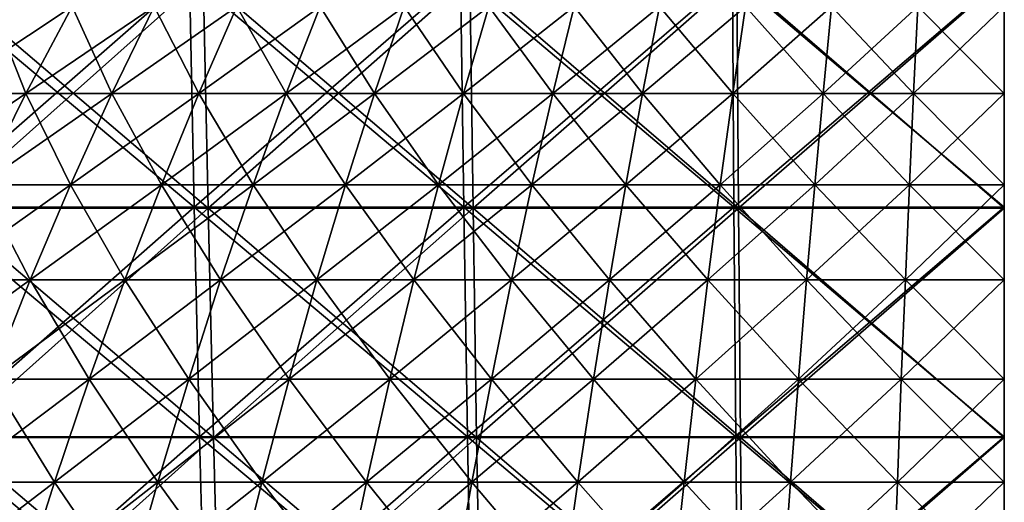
# Model space of a CAD drawing. Header units: millimetres. Extents: x -125 to 125, y -45 to 4025.
# Tile 444 of 656: x -13.63 to 0, y 3991.71 to 3998.38. Entities that reach past the tile are written whole.
import ezdxf

# ---------------------------------------------------------------- set-up
doc = ezdxf.new("R2010")
doc.units = ezdxf.units.MM
doc.header["$LTSCALE"] = 6.999206
for name, color, linetype in [('21', 7, 'CONTINUOUS'), ('22', 7, 'CONTINUOUS'), ('23', 7, 'CONTINUOUS'), ('24', 7, 'CONTINUOUS'), ('26', 7, 'CONTINUOUS'), ('27', 7, 'CONTINUOUS')]:
    doc.layers.add(name, color=color, linetype=linetype)

msp = doc.modelspace()

# ---------------------------------------------------------------- linework, layer by layer
at = {"layer": '21', "color": 7, "linetype": 'CONTINUOUS'}
for points in [[(-14.936, 3995.788, 120.617), (-11.214, 3995.788, 121.02), (-15.025, 3998.983, 121.336), (-14.936, 3995.788, 120.617)], [(-15.025, 3998.983, 121.336), (-11.214, 3995.788, 121.02), (-11.281, 3998.983, 121.741), (-15.025, 3998.983, 121.336)], [(-11.214, 3995.788, 121.02), (-7.482, 3995.788, 121.308), (-11.281, 3998.983, 121.741), (-11.214, 3995.788, 121.02)], [(-11.281, 3998.983, 121.741), (-7.482, 3995.788, 121.308), (-7.527, 3998.983, 122.031), (-11.281, 3998.983, 121.741)], [(-7.482, 3995.788, 121.308), (-3.743, 3995.788, 121.481), (-7.527, 3998.983, 122.031), (-7.482, 3995.788, 121.308)], [(-7.527, 3998.983, 122.031), (-3.743, 3995.788, 121.481), (-3.765, 3998.983, 122.204), (-7.527, 3998.983, 122.031)], [(-3.743, 3995.788, 121.481), (0, 3995.788, 121.539), (-3.765, 3998.983, 122.204), (-3.743, 3995.788, 121.481)], [(-3.765, 3998.983, 122.204), (0, 3995.788, 121.539), (0, 3998.983, 122.262), (-3.765, 3998.983, 122.204)], [(-14.836, 3992.612, 119.816), (-11.14, 3992.612, 120.216), (-14.936, 3995.788, 120.617), (-14.836, 3992.612, 119.816)], [(-14.936, 3995.788, 120.617), (-11.14, 3992.612, 120.216), (-11.214, 3995.788, 121.02), (-14.936, 3995.788, 120.617)], [(-11.14, 3992.612, 120.216), (-7.432, 3992.612, 120.502), (-11.214, 3995.788, 121.02), (-11.14, 3992.612, 120.216)], [(-11.214, 3995.788, 121.02), (-7.432, 3992.612, 120.502), (-7.482, 3995.788, 121.308), (-11.214, 3995.788, 121.02)], [(-7.432, 3992.612, 120.502), (-3.718, 3992.612, 120.674), (-7.482, 3995.788, 121.308), (-7.432, 3992.612, 120.502)], [(-7.482, 3995.788, 121.308), (-3.718, 3992.612, 120.674), (-3.743, 3995.788, 121.481), (-7.482, 3995.788, 121.308)], [(-3.718, 3992.612, 120.674), (0, 3992.612, 120.731), (-3.743, 3995.788, 121.481), (-3.718, 3992.612, 120.674)], [(-3.743, 3995.788, 121.481), (0, 3992.612, 120.731), (0, 3995.788, 121.539), (-3.743, 3995.788, 121.481)], [(-14.727, 3989.459, 118.933), (-11.058, 3989.459, 119.33), (-14.836, 3992.612, 119.816), (-14.727, 3989.459, 118.933)], [(-14.836, 3992.612, 119.816), (-11.058, 3989.459, 119.33), (-11.14, 3992.612, 120.216), (-14.836, 3992.612, 119.816)], [(-11.058, 3989.459, 119.33), (-7.378, 3989.459, 119.614), (-11.14, 3992.612, 120.216), (-11.058, 3989.459, 119.33)], [(-11.14, 3992.612, 120.216), (-7.378, 3989.459, 119.614), (-7.432, 3992.612, 120.502), (-11.14, 3992.612, 120.216)], [(-7.378, 3989.459, 119.614), (-3.691, 3989.459, 119.784), (-7.432, 3992.612, 120.502), (-7.378, 3989.459, 119.614)], [(-7.432, 3992.612, 120.502), (-3.691, 3989.459, 119.784), (-3.718, 3992.612, 120.674), (-7.432, 3992.612, 120.502)], [(-3.691, 3989.459, 119.784), (0, 3989.459, 119.841), (-3.718, 3992.612, 120.674), (-3.691, 3989.459, 119.784)], [(-3.718, 3992.612, 120.674), (0, 3989.459, 119.841), (0, 3992.612, 120.731), (-3.718, 3992.612, 120.674)]]:
    msp.add_3dface(points, dxfattribs=at)
at = {"layer": '22', "color": 7, "linetype": 'CONTINUOUS'}
for points in [[(-11.281, 3998.983, -121.741), (-14.936, 3995.788, -120.617), (-15.025, 3998.983, -121.336), (-11.281, 3998.983, -121.741)], [(-11.214, 3995.788, -121.02), (-14.936, 3995.788, -120.617), (-11.281, 3998.983, -121.741), (-11.214, 3995.788, -121.02)], [(-7.527, 3998.983, -122.031), (-11.214, 3995.788, -121.02), (-11.281, 3998.983, -121.741), (-7.527, 3998.983, -122.031)], [(-7.482, 3995.788, -121.308), (-11.214, 3995.788, -121.02), (-7.527, 3998.983, -122.031), (-7.482, 3995.788, -121.308)], [(-3.765, 3998.983, -122.204), (-7.482, 3995.788, -121.308), (-7.527, 3998.983, -122.031), (-3.765, 3998.983, -122.204)], [(-3.743, 3995.788, -121.481), (-7.482, 3995.788, -121.308), (-3.765, 3998.983, -122.204), (-3.743, 3995.788, -121.481)], [(0, 3998.983, -122.262), (-3.743, 3995.788, -121.481), (-3.765, 3998.983, -122.204), (0, 3998.983, -122.262)], [(0, 3995.788, -121.539), (-3.743, 3995.788, -121.481), (0, 3998.983, -122.262), (0, 3995.788, -121.539)], [(-11.214, 3995.788, -121.02), (-14.836, 3992.612, -119.816), (-14.936, 3995.788, -120.617), (-11.214, 3995.788, -121.02)], [(-11.14, 3992.612, -120.216), (-14.836, 3992.612, -119.816), (-11.214, 3995.788, -121.02), (-11.14, 3992.612, -120.216)], [(-7.482, 3995.788, -121.308), (-11.14, 3992.612, -120.216), (-11.214, 3995.788, -121.02), (-7.482, 3995.788, -121.308)], [(-7.432, 3992.612, -120.502), (-11.14, 3992.612, -120.216), (-7.482, 3995.788, -121.308), (-7.432, 3992.612, -120.502)], [(-3.743, 3995.788, -121.481), (-7.432, 3992.612, -120.502), (-7.482, 3995.788, -121.308), (-3.743, 3995.788, -121.481)], [(-3.718, 3992.612, -120.674), (-7.432, 3992.612, -120.502), (-3.743, 3995.788, -121.481), (-3.718, 3992.612, -120.674)], [(0, 3995.788, -121.539), (-3.718, 3992.612, -120.674), (-3.743, 3995.788, -121.481), (0, 3995.788, -121.539)], [(0, 3992.612, -120.731), (-3.718, 3992.612, -120.674), (0, 3995.788, -121.539), (0, 3992.612, -120.731)], [(-11.14, 3992.612, -120.216), (-14.727, 3989.459, -118.933), (-14.836, 3992.612, -119.816), (-11.14, 3992.612, -120.216)], [(-11.058, 3989.459, -119.33), (-14.727, 3989.459, -118.933), (-11.14, 3992.612, -120.216), (-11.058, 3989.459, -119.33)], [(-7.432, 3992.612, -120.502), (-11.058, 3989.459, -119.33), (-11.14, 3992.612, -120.216), (-7.432, 3992.612, -120.502)], [(-7.378, 3989.459, -119.614), (-11.058, 3989.459, -119.33), (-7.432, 3992.612, -120.502), (-7.378, 3989.459, -119.614)], [(-3.718, 3992.612, -120.674), (-7.378, 3989.459, -119.614), (-7.432, 3992.612, -120.502), (-3.718, 3992.612, -120.674)], [(-3.691, 3989.459, -119.784), (-7.378, 3989.459, -119.614), (-3.718, 3992.612, -120.674), (-3.691, 3989.459, -119.784)], [(0, 3992.612, -120.731), (-3.691, 3989.459, -119.784), (-3.718, 3992.612, -120.674), (0, 3992.612, -120.731)], [(0, 3989.459, -119.841), (-3.691, 3989.459, -119.784), (0, 3992.612, -120.731), (0, 3989.459, -119.841)]]:
    msp.add_3dface(points, dxfattribs=at)
at = {"layer": '23', "color": 7, "linetype": 'CONTINUOUS'}
for points in [[(-14.682, 3995.776, -118.572), (-11.024, 3995.776, -118.968), (-14.773, 3998.971, -119.303), (-14.682, 3995.776, -118.572)], [(-14.773, 3998.971, -119.303), (-11.024, 3995.776, -118.968), (-11.092, 3998.971, -119.702), (-14.773, 3998.971, -119.303)], [(-11.024, 3995.776, -118.968), (-7.355, 3995.776, -119.251), (-11.092, 3998.971, -119.702), (-11.024, 3995.776, -118.968)], [(-11.092, 3998.971, -119.702), (-7.355, 3995.776, -119.251), (-7.401, 3998.971, -119.986), (-11.092, 3998.971, -119.702)], [(-7.355, 3995.776, -119.251), (-3.679, 3995.776, -119.421), (-7.401, 3998.971, -119.986), (-7.355, 3995.776, -119.251)], [(-7.401, 3998.971, -119.986), (-3.679, 3995.776, -119.421), (-3.702, 3998.971, -120.157), (-7.401, 3998.971, -119.986)], [(-3.679, 3995.776, -119.421), (0, 3995.776, -119.478), (-3.702, 3998.971, -120.157), (-3.679, 3995.776, -119.421)], [(-3.702, 3998.971, -120.157), (0, 3995.776, -119.478), (0, 3998.971, -120.214), (-3.702, 3998.971, -120.157)], [(-14.581, 3992.602, -117.757), (-10.948, 3992.602, -118.15), (-14.682, 3995.776, -118.572), (-14.581, 3992.602, -117.757)], [(-14.682, 3995.776, -118.572), (-10.948, 3992.602, -118.15), (-11.024, 3995.776, -118.968), (-14.682, 3995.776, -118.572)], [(-10.948, 3992.602, -118.15), (-7.305, 3992.602, -118.431), (-11.024, 3995.776, -118.968), (-10.948, 3992.602, -118.15)], [(-11.024, 3995.776, -118.968), (-7.305, 3992.602, -118.431), (-7.355, 3995.776, -119.251), (-11.024, 3995.776, -118.968)], [(-7.305, 3992.602, -118.431), (-3.654, 3992.602, -118.6), (-7.355, 3995.776, -119.251), (-7.305, 3992.602, -118.431)], [(-7.355, 3995.776, -119.251), (-3.654, 3992.602, -118.6), (-3.679, 3995.776, -119.421), (-7.355, 3995.776, -119.251)], [(-3.654, 3992.602, -118.6), (0, 3992.602, -118.657), (-3.679, 3995.776, -119.421), (-3.654, 3992.602, -118.6)], [(-3.679, 3995.776, -119.421), (0, 3992.602, -118.657), (0, 3995.776, -119.478), (-3.679, 3995.776, -119.421)], [(-14.47, 3989.451, -116.858), (-10.865, 3989.451, -117.249), (-14.581, 3992.602, -117.757), (-14.47, 3989.451, -116.858)], [(-14.581, 3992.602, -117.757), (-10.865, 3989.451, -117.249), (-10.948, 3992.602, -118.15), (-14.581, 3992.602, -117.757)], [(-10.865, 3989.451, -117.249), (-7.249, 3989.451, -117.528), (-10.948, 3992.602, -118.15), (-10.865, 3989.451, -117.249)], [(-10.948, 3992.602, -118.15), (-7.249, 3989.451, -117.528), (-7.305, 3992.602, -118.431), (-10.948, 3992.602, -118.15)], [(-7.249, 3989.451, -117.528), (-3.626, 3989.451, -117.695), (-7.305, 3992.602, -118.431), (-7.249, 3989.451, -117.528)], [(-7.305, 3992.602, -118.431), (-3.626, 3989.451, -117.695), (-3.654, 3992.602, -118.6), (-7.305, 3992.602, -118.431)], [(-3.626, 3989.451, -117.695), (0, 3989.451, -117.751), (-3.654, 3992.602, -118.6), (-3.626, 3989.451, -117.695)], [(-3.654, 3992.602, -118.6), (0, 3989.451, -117.751), (0, 3992.602, -118.657), (-3.654, 3992.602, -118.6)]]:
    msp.add_3dface(points, dxfattribs=at)
at = {"layer": '24', "color": 7, "linetype": 'CONTINUOUS'}
for points in [[(-11.092, 3998.971, 119.702), (-14.682, 3995.776, 118.572), (-14.773, 3998.971, 119.303), (-11.092, 3998.971, 119.702)], [(-11.024, 3995.776, 118.968), (-14.682, 3995.776, 118.572), (-11.092, 3998.971, 119.702), (-11.024, 3995.776, 118.968)], [(-7.401, 3998.971, 119.986), (-11.024, 3995.776, 118.968), (-11.092, 3998.971, 119.702), (-7.401, 3998.971, 119.986)], [(-7.355, 3995.776, 119.251), (-11.024, 3995.776, 118.968), (-7.401, 3998.971, 119.986), (-7.355, 3995.776, 119.251)], [(-3.702, 3998.971, 120.157), (-7.355, 3995.776, 119.251), (-7.401, 3998.971, 119.986), (-3.702, 3998.971, 120.157)], [(-3.679, 3995.776, 119.421), (-7.355, 3995.776, 119.251), (-3.702, 3998.971, 120.157), (-3.679, 3995.776, 119.421)], [(0, 3998.971, 120.214), (-3.679, 3995.776, 119.421), (-3.702, 3998.971, 120.157), (0, 3998.971, 120.214)], [(0, 3995.776, 119.478), (-3.679, 3995.776, 119.421), (0, 3998.971, 120.214), (0, 3995.776, 119.478)], [(-11.024, 3995.776, 118.968), (-14.581, 3992.602, 117.757), (-14.682, 3995.776, 118.572), (-11.024, 3995.776, 118.968)], [(-10.948, 3992.602, 118.15), (-14.581, 3992.602, 117.757), (-11.024, 3995.776, 118.968), (-10.948, 3992.602, 118.15)], [(-7.355, 3995.776, 119.251), (-10.948, 3992.602, 118.15), (-11.024, 3995.776, 118.968), (-7.355, 3995.776, 119.251)], [(-7.305, 3992.602, 118.431), (-10.948, 3992.602, 118.15), (-7.355, 3995.776, 119.251), (-7.305, 3992.602, 118.431)], [(-3.679, 3995.776, 119.421), (-7.305, 3992.602, 118.431), (-7.355, 3995.776, 119.251), (-3.679, 3995.776, 119.421)], [(-3.654, 3992.602, 118.6), (-7.305, 3992.602, 118.431), (-3.679, 3995.776, 119.421), (-3.654, 3992.602, 118.6)], [(0, 3995.776, 119.478), (-3.654, 3992.602, 118.6), (-3.679, 3995.776, 119.421), (0, 3995.776, 119.478)], [(0, 3992.602, 118.657), (-3.654, 3992.602, 118.6), (0, 3995.776, 119.478), (0, 3992.602, 118.657)], [(-10.948, 3992.602, 118.15), (-14.47, 3989.451, 116.858), (-14.581, 3992.602, 117.757), (-10.948, 3992.602, 118.15)], [(-10.865, 3989.451, 117.249), (-14.47, 3989.451, 116.858), (-10.948, 3992.602, 118.15), (-10.865, 3989.451, 117.249)], [(-7.305, 3992.602, 118.431), (-10.865, 3989.451, 117.249), (-10.948, 3992.602, 118.15), (-7.305, 3992.602, 118.431)], [(-7.249, 3989.451, 117.528), (-10.865, 3989.451, 117.249), (-7.305, 3992.602, 118.431), (-7.249, 3989.451, 117.528)], [(-3.654, 3992.602, 118.6), (-7.249, 3989.451, 117.528), (-7.305, 3992.602, 118.431), (-3.654, 3992.602, 118.6)], [(-3.626, 3989.451, 117.695), (-7.249, 3989.451, 117.528), (-3.654, 3992.602, 118.6), (-3.626, 3989.451, 117.695)], [(0, 3992.602, 118.657), (-3.626, 3989.451, 117.695), (-3.654, 3992.602, 118.6), (0, 3992.602, 118.657)], [(0, 3989.451, 117.751), (-3.626, 3989.451, 117.695), (0, 3992.602, 118.657), (0, 3989.451, 117.751)]]:
    msp.add_3dface(points, dxfattribs=at)
at = {"layer": '26', "color": 7, "linetype": 'CONTINUOUS'}
for points in [[(-14.723, 3997.36, 38.003), (-13.545, 3997.36, 38.439), (-14.028, 3998.564, 36.211), (-14.723, 3997.36, 38.003)], [(-14.028, 3998.564, 36.211), (-13.545, 3997.36, 38.439), (-12.906, 3998.564, 36.626), (-14.028, 3998.564, 36.211)], [(-13.545, 3997.36, 38.439), (-12.355, 3997.36, 38.838), (-12.906, 3998.564, 36.626), (-13.545, 3997.36, 38.439)], [(-12.906, 3998.564, 36.626), (-12.355, 3997.36, 38.838), (-11.772, 3998.564, 37.006), (-12.906, 3998.564, 36.626)], [(-12.355, 3997.36, 38.838), (-11.153, 3997.36, 39.2), (-11.772, 3998.564, 37.006), (-12.355, 3997.36, 38.838)], [(-11.772, 3998.564, 37.006), (-11.153, 3997.36, 39.2), (-10.627, 3998.564, 37.351), (-11.772, 3998.564, 37.006)], [(-11.153, 3997.36, 39.2), (-9.941, 3997.36, 39.524), (-10.627, 3998.564, 37.351), (-11.153, 3997.36, 39.2)], [(-10.627, 3998.564, 37.351), (-9.941, 3997.36, 39.524), (-9.472, 3998.564, 37.66), (-10.627, 3998.564, 37.351)], [(-9.941, 3997.36, 39.524), (-8.719, 3997.36, 39.812), (-9.472, 3998.564, 37.66), (-9.941, 3997.36, 39.524)], [(-9.472, 3998.564, 37.66), (-8.719, 3997.36, 39.812), (-8.308, 3998.564, 37.934), (-9.472, 3998.564, 37.66)], [(-8.719, 3997.36, 39.812), (-7.489, 3997.36, 40.061), (-8.308, 3998.564, 37.934), (-8.719, 3997.36, 39.812)], [(-8.308, 3998.564, 37.934), (-7.489, 3997.36, 40.061), (-7.136, 3998.564, 38.172), (-8.308, 3998.564, 37.934)], [(-7.489, 3997.36, 40.061), (-6.252, 3997.36, 40.273), (-7.136, 3998.564, 38.172), (-7.489, 3997.36, 40.061)], [(-7.136, 3998.564, 38.172), (-6.252, 3997.36, 40.273), (-5.957, 3998.564, 38.374), (-7.136, 3998.564, 38.172)], [(-6.252, 3997.36, 40.273), (-5.008, 3997.36, 40.447), (-5.957, 3998.564, 38.374), (-6.252, 3997.36, 40.273)], [(-5.957, 3998.564, 38.374), (-5.008, 3997.36, 40.447), (-4.772, 3998.564, 38.539), (-5.957, 3998.564, 38.374)], [(-5.008, 3997.36, 40.447), (-3.76, 3997.36, 40.582), (-4.772, 3998.564, 38.539), (-5.008, 3997.36, 40.447)], [(-4.772, 3998.564, 38.539), (-3.76, 3997.36, 40.582), (-3.583, 3998.564, 38.668), (-4.772, 3998.564, 38.539)], [(-3.76, 3997.36, 40.582), (-2.509, 3997.36, 40.678), (-3.583, 3998.564, 38.668), (-3.76, 3997.36, 40.582)], [(-3.583, 3998.564, 38.668), (-2.509, 3997.36, 40.678), (-2.391, 3998.564, 38.76), (-3.583, 3998.564, 38.668)], [(-2.509, 3997.36, 40.678), (-1.255, 3997.36, 40.736), (-2.391, 3998.564, 38.76), (-2.509, 3997.36, 40.678)], [(-2.391, 3998.564, 38.76), (-1.255, 3997.36, 40.736), (-1.196, 3998.564, 38.815), (-2.391, 3998.564, 38.76)], [(-1.255, 3997.36, 40.736), (0, 3997.36, 40.755), (-1.196, 3998.564, 38.815), (-1.255, 3997.36, 40.736)], [(-1.196, 3998.564, 38.815), (0, 3997.36, 40.755), (0, 3998.564, 38.833), (-1.196, 3998.564, 38.815)], [(-14.723, 3997.36, 38.003), (-14.172, 3996.099, 40.216), (-13.545, 3997.36, 38.439), (-14.723, 3997.36, 38.003)], [(-14.172, 3996.099, 40.216), (-12.927, 3996.099, 40.634), (-13.545, 3997.36, 38.439), (-14.172, 3996.099, 40.216)], [(-13.545, 3997.36, 38.439), (-12.927, 3996.099, 40.634), (-12.355, 3997.36, 38.838), (-13.545, 3997.36, 38.439)], [(-12.927, 3996.099, 40.634), (-11.669, 3996.099, 41.013), (-12.355, 3997.36, 38.838), (-12.927, 3996.099, 40.634)], [(-12.355, 3997.36, 38.838), (-11.669, 3996.099, 41.013), (-11.153, 3997.36, 39.2), (-12.355, 3997.36, 38.838)], [(-11.669, 3996.099, 41.013), (-10.401, 3996.099, 41.352), (-11.153, 3997.36, 39.2), (-11.669, 3996.099, 41.013)], [(-11.153, 3997.36, 39.2), (-10.401, 3996.099, 41.352), (-9.941, 3997.36, 39.524), (-11.153, 3997.36, 39.2)], [(-10.401, 3996.099, 41.352), (-9.122, 3996.099, 41.653), (-9.941, 3997.36, 39.524), (-10.401, 3996.099, 41.352)], [(-9.941, 3997.36, 39.524), (-9.122, 3996.099, 41.653), (-8.719, 3997.36, 39.812), (-9.941, 3997.36, 39.524)], [(-9.122, 3996.099, 41.653), (-7.835, 3996.099, 41.914), (-8.719, 3997.36, 39.812), (-9.122, 3996.099, 41.653)], [(-8.719, 3997.36, 39.812), (-7.835, 3996.099, 41.914), (-7.489, 3997.36, 40.061), (-8.719, 3997.36, 39.812)], [(-7.835, 3996.099, 41.914), (-6.541, 3996.099, 42.136), (-7.489, 3997.36, 40.061), (-7.835, 3996.099, 41.914)], [(-7.489, 3997.36, 40.061), (-6.541, 3996.099, 42.136), (-6.252, 3997.36, 40.273), (-7.489, 3997.36, 40.061)], [(-6.541, 3996.099, 42.136), (-5.24, 3996.099, 42.317), (-6.252, 3997.36, 40.273), (-6.541, 3996.099, 42.136)], [(-6.252, 3997.36, 40.273), (-5.24, 3996.099, 42.317), (-5.008, 3997.36, 40.447), (-6.252, 3997.36, 40.273)], [(-5.24, 3996.099, 42.317), (-3.934, 3996.099, 42.458), (-5.008, 3997.36, 40.447), (-5.24, 3996.099, 42.317)], [(-5.008, 3997.36, 40.447), (-3.934, 3996.099, 42.458), (-3.76, 3997.36, 40.582), (-5.008, 3997.36, 40.447)], [(-3.934, 3996.099, 42.458), (-2.625, 3996.099, 42.559), (-3.76, 3997.36, 40.582), (-3.934, 3996.099, 42.458)], [(-3.76, 3997.36, 40.582), (-2.625, 3996.099, 42.559), (-2.509, 3997.36, 40.678), (-3.76, 3997.36, 40.582)], [(-2.625, 3996.099, 42.559), (-1.313, 3996.099, 42.62), (-2.509, 3997.36, 40.678), (-2.625, 3996.099, 42.559)], [(-2.509, 3997.36, 40.678), (-1.313, 3996.099, 42.62), (-1.255, 3997.36, 40.736), (-2.509, 3997.36, 40.678)], [(-1.313, 3996.099, 42.62), (0, 3996.099, 42.64), (-1.255, 3997.36, 40.736), (-1.313, 3996.099, 42.62)], [(-1.255, 3997.36, 40.736), (0, 3996.099, 42.64), (0, 3997.36, 40.755), (-1.255, 3997.36, 40.736)], [(-14.785, 3994.782, 41.957), (-13.486, 3994.782, 42.393), (-14.172, 3996.099, 40.216), (-14.785, 3994.782, 41.957)], [(-14.172, 3996.099, 40.216), (-13.486, 3994.782, 42.393), (-12.927, 3996.099, 40.634), (-14.172, 3996.099, 40.216)], [(-13.486, 3994.782, 42.393), (-12.174, 3994.782, 42.788), (-12.927, 3996.099, 40.634), (-13.486, 3994.782, 42.393)], [(-12.927, 3996.099, 40.634), (-12.174, 3994.782, 42.788), (-11.669, 3996.099, 41.013), (-12.927, 3996.099, 40.634)], [(-12.174, 3994.782, 42.788), (-10.851, 3994.782, 43.143), (-11.669, 3996.099, 41.013), (-12.174, 3994.782, 42.788)], [(-11.669, 3996.099, 41.013), (-10.851, 3994.782, 43.143), (-10.401, 3996.099, 41.352), (-11.669, 3996.099, 41.013)], [(-10.851, 3994.782, 43.143), (-9.517, 3994.782, 43.456), (-10.401, 3996.099, 41.352), (-10.851, 3994.782, 43.143)], [(-10.401, 3996.099, 41.352), (-9.517, 3994.782, 43.456), (-9.122, 3996.099, 41.653), (-10.401, 3996.099, 41.352)], [(-9.517, 3994.782, 43.456), (-8.174, 3994.782, 43.729), (-9.122, 3996.099, 41.653), (-9.517, 3994.782, 43.456)], [(-9.122, 3996.099, 41.653), (-8.174, 3994.782, 43.729), (-7.835, 3996.099, 41.914), (-9.122, 3996.099, 41.653)], [(-8.174, 3994.782, 43.729), (-6.824, 3994.782, 43.96), (-7.835, 3996.099, 41.914), (-8.174, 3994.782, 43.729)], [(-7.835, 3996.099, 41.914), (-6.824, 3994.782, 43.96), (-6.541, 3996.099, 42.136), (-7.835, 3996.099, 41.914)], [(-6.824, 3994.782, 43.96), (-5.467, 3994.782, 44.149), (-6.541, 3996.099, 42.136), (-6.824, 3994.782, 43.96)], [(-6.541, 3996.099, 42.136), (-5.467, 3994.782, 44.149), (-5.24, 3996.099, 42.317), (-6.541, 3996.099, 42.136)], [(-5.467, 3994.782, 44.149), (-4.105, 3994.782, 44.296), (-5.24, 3996.099, 42.317), (-5.467, 3994.782, 44.149)], [(-5.24, 3996.099, 42.317), (-4.105, 3994.782, 44.296), (-3.934, 3996.099, 42.458), (-5.24, 3996.099, 42.317)], [(-4.105, 3994.782, 44.296), (-2.739, 3994.782, 44.402), (-3.934, 3996.099, 42.458), (-4.105, 3994.782, 44.296)], [(-3.934, 3996.099, 42.458), (-2.739, 3994.782, 44.402), (-2.625, 3996.099, 42.559), (-3.934, 3996.099, 42.458)], [(-2.739, 3994.782, 44.402), (-1.37, 3994.782, 44.465), (-2.625, 3996.099, 42.559), (-2.739, 3994.782, 44.402)], [(-2.625, 3996.099, 42.559), (-1.37, 3994.782, 44.465), (-1.313, 3996.099, 42.62), (-2.625, 3996.099, 42.559)], [(-1.37, 3994.782, 44.465), (0, 3994.782, 44.486), (-1.313, 3996.099, 42.62), (-1.37, 3994.782, 44.465)], [(-1.313, 3996.099, 42.62), (0, 3994.782, 44.486), (0, 3996.099, 42.64), (-1.313, 3996.099, 42.62)], [(-14.785, 3994.782, 41.957), (-14.033, 3993.409, 44.113), (-13.486, 3994.782, 42.393), (-14.785, 3994.782, 41.957)], [(-14.033, 3993.409, 44.113), (-12.668, 3993.409, 44.524), (-13.486, 3994.782, 42.393), (-14.033, 3993.409, 44.113)], [(-13.486, 3994.782, 42.393), (-12.668, 3993.409, 44.524), (-12.174, 3994.782, 42.788), (-13.486, 3994.782, 42.393)], [(-12.668, 3993.409, 44.524), (-11.291, 3993.409, 44.893), (-12.174, 3994.782, 42.788), (-12.668, 3993.409, 44.524)], [(-12.174, 3994.782, 42.788), (-11.291, 3993.409, 44.893), (-10.851, 3994.782, 43.143), (-12.174, 3994.782, 42.788)], [(-11.291, 3993.409, 44.893), (-9.903, 3993.409, 45.22), (-10.851, 3994.782, 43.143), (-11.291, 3993.409, 44.893)], [(-10.851, 3994.782, 43.143), (-9.903, 3993.409, 45.22), (-9.517, 3994.782, 43.456), (-10.851, 3994.782, 43.143)], [(-9.903, 3993.409, 45.22), (-8.506, 3993.409, 45.503), (-9.517, 3994.782, 43.456), (-9.903, 3993.409, 45.22)], [(-9.517, 3994.782, 43.456), (-8.506, 3993.409, 45.503), (-8.174, 3994.782, 43.729), (-9.517, 3994.782, 43.456)], [(-8.506, 3993.409, 45.503), (-7.101, 3993.409, 45.744), (-8.174, 3994.782, 43.729), (-8.506, 3993.409, 45.503)], [(-8.174, 3994.782, 43.729), (-7.101, 3993.409, 45.744), (-6.824, 3994.782, 43.96), (-8.174, 3994.782, 43.729)], [(-7.101, 3993.409, 45.744), (-5.689, 3993.409, 45.94), (-6.824, 3994.782, 43.96), (-7.101, 3993.409, 45.744)], [(-6.824, 3994.782, 43.96), (-5.689, 3993.409, 45.94), (-5.467, 3994.782, 44.149), (-6.824, 3994.782, 43.96)], [(-5.689, 3993.409, 45.94), (-4.271, 3993.409, 46.094), (-5.467, 3994.782, 44.149), (-5.689, 3993.409, 45.94)], [(-5.467, 3994.782, 44.149), (-4.271, 3993.409, 46.094), (-4.105, 3994.782, 44.296), (-5.467, 3994.782, 44.149)], [(-4.271, 3993.409, 46.094), (-2.85, 3993.409, 46.204), (-4.105, 3994.782, 44.296), (-4.271, 3993.409, 46.094)], [(-4.105, 3994.782, 44.296), (-2.85, 3993.409, 46.204), (-2.739, 3994.782, 44.402), (-4.105, 3994.782, 44.296)], [(-2.85, 3993.409, 46.204), (-1.426, 3993.409, 46.269), (-2.739, 3994.782, 44.402), (-2.85, 3993.409, 46.204)], [(-2.739, 3994.782, 44.402), (-1.426, 3993.409, 46.269), (-1.37, 3994.782, 44.465), (-2.739, 3994.782, 44.402)], [(-1.426, 3993.409, 46.269), (0, 3993.409, 46.291), (-1.37, 3994.782, 44.465), (-1.426, 3993.409, 46.269)], [(-1.37, 3994.782, 44.465), (0, 3993.409, 46.291), (0, 3994.782, 44.486), (-1.37, 3994.782, 44.465)], [(-14.568, 3991.983, 45.793), (-13.151, 3991.983, 46.22), (-14.033, 3993.409, 44.113), (-14.568, 3991.983, 45.793)], [(-14.033, 3993.409, 44.113), (-13.151, 3991.983, 46.22), (-12.668, 3993.409, 44.524), (-14.033, 3993.409, 44.113)], [(-13.151, 3991.983, 46.22), (-11.721, 3991.983, 46.603), (-12.668, 3993.409, 44.524), (-13.151, 3991.983, 46.22)], [(-12.668, 3993.409, 44.524), (-11.721, 3991.983, 46.603), (-11.291, 3993.409, 44.893), (-12.668, 3993.409, 44.524)], [(-11.721, 3991.983, 46.603), (-10.28, 3991.983, 46.942), (-11.291, 3993.409, 44.893), (-11.721, 3991.983, 46.603)], [(-11.291, 3993.409, 44.893), (-10.28, 3991.983, 46.942), (-9.903, 3993.409, 45.22), (-11.291, 3993.409, 44.893)], [(-10.28, 3991.983, 46.942), (-8.83, 3991.983, 47.236), (-9.903, 3993.409, 45.22), (-10.28, 3991.983, 46.942)], [(-9.903, 3993.409, 45.22), (-8.83, 3991.983, 47.236), (-8.506, 3993.409, 45.503), (-9.903, 3993.409, 45.22)], [(-8.83, 3991.983, 47.236), (-7.371, 3991.983, 47.486), (-8.506, 3993.409, 45.503), (-8.83, 3991.983, 47.236)], [(-8.506, 3993.409, 45.503), (-7.371, 3991.983, 47.486), (-7.101, 3993.409, 45.744), (-8.506, 3993.409, 45.503)], [(-7.371, 3991.983, 47.486), (-5.905, 3991.983, 47.69), (-7.101, 3993.409, 45.744), (-7.371, 3991.983, 47.486)], [(-7.101, 3993.409, 45.744), (-5.905, 3991.983, 47.69), (-5.689, 3993.409, 45.94), (-7.101, 3993.409, 45.744)], [(-5.905, 3991.983, 47.69), (-4.434, 3991.983, 47.849), (-5.689, 3993.409, 45.94), (-5.905, 3991.983, 47.69)], [(-5.689, 3993.409, 45.94), (-4.434, 3991.983, 47.849), (-4.271, 3993.409, 46.094), (-5.689, 3993.409, 45.94)], [(-4.434, 3991.983, 47.849), (-2.958, 3991.983, 47.963), (-4.271, 3993.409, 46.094), (-4.434, 3991.983, 47.849)], [(-4.271, 3993.409, 46.094), (-2.958, 3991.983, 47.963), (-2.85, 3993.409, 46.204), (-4.271, 3993.409, 46.094)], [(-2.958, 3991.983, 47.963), (-1.48, 3991.983, 48.031), (-2.85, 3993.409, 46.204), (-2.958, 3991.983, 47.963)], [(-2.85, 3993.409, 46.204), (-1.48, 3991.983, 48.031), (-1.426, 3993.409, 46.269), (-2.85, 3993.409, 46.204)], [(-1.48, 3991.983, 48.031), (0, 3991.983, 48.054), (-1.426, 3993.409, 46.269), (-1.48, 3991.983, 48.031)], [(-1.426, 3993.409, 46.269), (0, 3991.983, 48.054), (0, 3993.409, 46.291), (-1.426, 3993.409, 46.269)], [(-15.089, 3990.504, 47.431), (-13.621, 3990.504, 47.873), (-14.568, 3991.983, 45.793), (-15.089, 3990.504, 47.431)], [(-14.568, 3991.983, 45.793), (-13.621, 3990.504, 47.873), (-13.151, 3991.983, 46.22), (-14.568, 3991.983, 45.793)], [(-13.621, 3990.504, 47.873), (-12.14, 3990.504, 48.27), (-13.151, 3991.983, 46.22), (-13.621, 3990.504, 47.873)], [(-13.151, 3991.983, 46.22), (-12.14, 3990.504, 48.27), (-11.721, 3991.983, 46.603), (-13.151, 3991.983, 46.22)], [(-12.14, 3990.504, 48.27), (-10.648, 3990.504, 48.621), (-11.721, 3991.983, 46.603), (-12.14, 3990.504, 48.27)], [(-11.721, 3991.983, 46.603), (-10.648, 3990.504, 48.621), (-10.28, 3991.983, 46.942), (-11.721, 3991.983, 46.603)], [(-10.648, 3990.504, 48.621), (-9.146, 3990.504, 48.926), (-10.28, 3991.983, 46.942), (-10.648, 3990.504, 48.621)], [(-10.28, 3991.983, 46.942), (-9.146, 3990.504, 48.926), (-8.83, 3991.983, 47.236), (-10.28, 3991.983, 46.942)], [(-9.146, 3990.504, 48.926), (-7.635, 3990.504, 49.184), (-8.83, 3991.983, 47.236), (-9.146, 3990.504, 48.926)], [(-8.83, 3991.983, 47.236), (-7.635, 3990.504, 49.184), (-7.371, 3991.983, 47.486), (-8.83, 3991.983, 47.236)], [(-7.635, 3990.504, 49.184), (-6.117, 3990.504, 49.396), (-7.371, 3991.983, 47.486), (-7.635, 3990.504, 49.184)], [(-7.371, 3991.983, 47.486), (-6.117, 3990.504, 49.396), (-5.905, 3991.983, 47.69), (-7.371, 3991.983, 47.486)], [(-6.117, 3990.504, 49.396), (-4.592, 3990.504, 49.561), (-5.905, 3991.983, 47.69), (-6.117, 3990.504, 49.396)], [(-5.905, 3991.983, 47.69), (-4.592, 3990.504, 49.561), (-4.434, 3991.983, 47.849), (-5.905, 3991.983, 47.69)], [(-4.592, 3990.504, 49.561), (-3.064, 3990.504, 49.679), (-4.434, 3991.983, 47.849), (-4.592, 3990.504, 49.561)], [(-4.434, 3991.983, 47.849), (-3.064, 3990.504, 49.679), (-2.958, 3991.983, 47.963), (-4.434, 3991.983, 47.849)], [(-3.064, 3990.504, 49.679), (-1.533, 3990.504, 49.75), (-2.958, 3991.983, 47.963), (-3.064, 3990.504, 49.679)], [(-2.958, 3991.983, 47.963), (-1.533, 3990.504, 49.75), (-1.48, 3991.983, 48.031), (-2.958, 3991.983, 47.963)], [(-1.533, 3990.504, 49.75), (0, 3990.504, 49.773), (-1.48, 3991.983, 48.031), (-1.533, 3990.504, 49.75)], [(-1.48, 3991.983, 48.031), (0, 3990.504, 49.773), (0, 3991.983, 48.054), (-1.48, 3991.983, 48.031)]]:
    msp.add_3dface(points, dxfattribs=at)
at = {"layer": '27', "color": 7, "linetype": 'CONTINUOUS'}
for points in [[(-13.545, 3997.36, -38.439), (-14.723, 3997.36, -38.003), (-12.906, 3998.564, -36.626), (-13.545, 3997.36, -38.439)], [(-12.906, 3998.564, -36.626), (-14.723, 3997.36, -38.003), (-14.028, 3998.564, -36.211), (-12.906, 3998.564, -36.626)], [(-12.355, 3997.36, -38.838), (-13.545, 3997.36, -38.439), (-11.772, 3998.564, -37.006), (-12.355, 3997.36, -38.838)], [(-11.772, 3998.564, -37.006), (-13.545, 3997.36, -38.439), (-12.906, 3998.564, -36.626), (-11.772, 3998.564, -37.006)], [(-11.153, 3997.36, -39.2), (-12.355, 3997.36, -38.838), (-10.627, 3998.564, -37.351), (-11.153, 3997.36, -39.2)], [(-10.627, 3998.564, -37.351), (-12.355, 3997.36, -38.838), (-11.772, 3998.564, -37.006), (-10.627, 3998.564, -37.351)], [(-9.941, 3997.36, -39.524), (-11.153, 3997.36, -39.2), (-9.472, 3998.564, -37.66), (-9.941, 3997.36, -39.524)], [(-9.472, 3998.564, -37.66), (-11.153, 3997.36, -39.2), (-10.627, 3998.564, -37.351), (-9.472, 3998.564, -37.66)], [(-8.719, 3997.36, -39.812), (-9.941, 3997.36, -39.524), (-8.308, 3998.564, -37.934), (-8.719, 3997.36, -39.812)], [(-8.308, 3998.564, -37.934), (-9.941, 3997.36, -39.524), (-9.472, 3998.564, -37.66), (-8.308, 3998.564, -37.934)], [(-7.489, 3997.36, -40.061), (-8.719, 3997.36, -39.812), (-7.136, 3998.564, -38.172), (-7.489, 3997.36, -40.061)], [(-7.136, 3998.564, -38.172), (-8.719, 3997.36, -39.812), (-8.308, 3998.564, -37.934), (-7.136, 3998.564, -38.172)], [(-6.252, 3997.36, -40.273), (-7.489, 3997.36, -40.061), (-5.957, 3998.564, -38.374), (-6.252, 3997.36, -40.273)], [(-5.957, 3998.564, -38.374), (-7.489, 3997.36, -40.061), (-7.136, 3998.564, -38.172), (-5.957, 3998.564, -38.374)], [(-5.008, 3997.36, -40.447), (-6.252, 3997.36, -40.273), (-4.772, 3998.564, -38.539), (-5.008, 3997.36, -40.447)], [(-4.772, 3998.564, -38.539), (-6.252, 3997.36, -40.273), (-5.957, 3998.564, -38.374), (-4.772, 3998.564, -38.539)], [(-3.76, 3997.36, -40.582), (-5.008, 3997.36, -40.447), (-3.583, 3998.564, -38.668), (-3.76, 3997.36, -40.582)], [(-3.583, 3998.564, -38.668), (-5.008, 3997.36, -40.447), (-4.772, 3998.564, -38.539), (-3.583, 3998.564, -38.668)], [(-2.509, 3997.36, -40.678), (-3.76, 3997.36, -40.582), (-2.391, 3998.564, -38.76), (-2.509, 3997.36, -40.678)], [(-2.391, 3998.564, -38.76), (-3.76, 3997.36, -40.582), (-3.583, 3998.564, -38.668), (-2.391, 3998.564, -38.76)], [(-1.255, 3997.36, -40.736), (-2.509, 3997.36, -40.678), (-1.196, 3998.564, -38.815), (-1.255, 3997.36, -40.736)], [(-1.196, 3998.564, -38.815), (-2.509, 3997.36, -40.678), (-2.391, 3998.564, -38.76), (-1.196, 3998.564, -38.815)], [(0, 3997.36, -40.755), (-1.255, 3997.36, -40.736), (0, 3998.564, -38.833), (0, 3997.36, -40.755)], [(0, 3998.564, -38.833), (-1.255, 3997.36, -40.736), (-1.196, 3998.564, -38.815), (0, 3998.564, -38.833)], [(-14.172, 3996.099, -40.216), (-15.403, 3996.099, -39.761), (-13.545, 3997.36, -38.439), (-14.172, 3996.099, -40.216)], [(-13.545, 3997.36, -38.439), (-15.403, 3996.099, -39.761), (-14.723, 3997.36, -38.003), (-13.545, 3997.36, -38.439)], [(-12.927, 3996.099, -40.634), (-14.172, 3996.099, -40.216), (-12.355, 3997.36, -38.838), (-12.927, 3996.099, -40.634)], [(-12.355, 3997.36, -38.838), (-14.172, 3996.099, -40.216), (-13.545, 3997.36, -38.439), (-12.355, 3997.36, -38.838)], [(-11.669, 3996.099, -41.013), (-12.927, 3996.099, -40.634), (-11.153, 3997.36, -39.2), (-11.669, 3996.099, -41.013)], [(-11.153, 3997.36, -39.2), (-12.927, 3996.099, -40.634), (-12.355, 3997.36, -38.838), (-11.153, 3997.36, -39.2)], [(-10.401, 3996.099, -41.352), (-11.669, 3996.099, -41.013), (-9.941, 3997.36, -39.524), (-10.401, 3996.099, -41.352)], [(-9.941, 3997.36, -39.524), (-11.669, 3996.099, -41.013), (-11.153, 3997.36, -39.2), (-9.941, 3997.36, -39.524)], [(-9.122, 3996.099, -41.653), (-10.401, 3996.099, -41.352), (-8.719, 3997.36, -39.812), (-9.122, 3996.099, -41.653)], [(-8.719, 3997.36, -39.812), (-10.401, 3996.099, -41.352), (-9.941, 3997.36, -39.524), (-8.719, 3997.36, -39.812)], [(-7.835, 3996.099, -41.914), (-9.122, 3996.099, -41.653), (-7.489, 3997.36, -40.061), (-7.835, 3996.099, -41.914)], [(-7.489, 3997.36, -40.061), (-9.122, 3996.099, -41.653), (-8.719, 3997.36, -39.812), (-7.489, 3997.36, -40.061)], [(-6.541, 3996.099, -42.136), (-7.835, 3996.099, -41.914), (-6.252, 3997.36, -40.273), (-6.541, 3996.099, -42.136)], [(-6.252, 3997.36, -40.273), (-7.835, 3996.099, -41.914), (-7.489, 3997.36, -40.061), (-6.252, 3997.36, -40.273)], [(-5.24, 3996.099, -42.317), (-6.541, 3996.099, -42.136), (-5.008, 3997.36, -40.447), (-5.24, 3996.099, -42.317)], [(-5.008, 3997.36, -40.447), (-6.541, 3996.099, -42.136), (-6.252, 3997.36, -40.273), (-5.008, 3997.36, -40.447)], [(-3.934, 3996.099, -42.458), (-5.24, 3996.099, -42.317), (-3.76, 3997.36, -40.582), (-3.934, 3996.099, -42.458)], [(-3.76, 3997.36, -40.582), (-5.24, 3996.099, -42.317), (-5.008, 3997.36, -40.447), (-3.76, 3997.36, -40.582)], [(-2.625, 3996.099, -42.559), (-3.934, 3996.099, -42.458), (-2.509, 3997.36, -40.678), (-2.625, 3996.099, -42.559)], [(-2.509, 3997.36, -40.678), (-3.934, 3996.099, -42.458), (-3.76, 3997.36, -40.582), (-2.509, 3997.36, -40.678)], [(-1.313, 3996.099, -42.62), (-2.625, 3996.099, -42.559), (-1.255, 3997.36, -40.736), (-1.313, 3996.099, -42.62)], [(-1.255, 3997.36, -40.736), (-2.625, 3996.099, -42.559), (-2.509, 3997.36, -40.678), (-1.255, 3997.36, -40.736)], [(0, 3996.099, -42.64), (-1.313, 3996.099, -42.62), (0, 3997.36, -40.755), (0, 3996.099, -42.64)], [(0, 3997.36, -40.755), (-1.313, 3996.099, -42.62), (-1.255, 3997.36, -40.736), (0, 3997.36, -40.755)], [(-13.486, 3994.782, -42.393), (-14.785, 3994.782, -41.957), (-12.927, 3996.099, -40.634), (-13.486, 3994.782, -42.393)], [(-12.927, 3996.099, -40.634), (-14.785, 3994.782, -41.957), (-14.172, 3996.099, -40.216), (-12.927, 3996.099, -40.634)], [(-12.174, 3994.782, -42.788), (-13.486, 3994.782, -42.393), (-11.669, 3996.099, -41.013), (-12.174, 3994.782, -42.788)], [(-11.669, 3996.099, -41.013), (-13.486, 3994.782, -42.393), (-12.927, 3996.099, -40.634), (-11.669, 3996.099, -41.013)], [(-10.851, 3994.782, -43.143), (-12.174, 3994.782, -42.788), (-10.401, 3996.099, -41.352), (-10.851, 3994.782, -43.143)], [(-10.401, 3996.099, -41.352), (-12.174, 3994.782, -42.788), (-11.669, 3996.099, -41.013), (-10.401, 3996.099, -41.352)], [(-9.517, 3994.782, -43.456), (-10.851, 3994.782, -43.143), (-9.122, 3996.099, -41.653), (-9.517, 3994.782, -43.456)], [(-9.122, 3996.099, -41.653), (-10.851, 3994.782, -43.143), (-10.401, 3996.099, -41.352), (-9.122, 3996.099, -41.653)], [(-8.174, 3994.782, -43.729), (-9.517, 3994.782, -43.456), (-7.835, 3996.099, -41.914), (-8.174, 3994.782, -43.729)], [(-7.835, 3996.099, -41.914), (-9.517, 3994.782, -43.456), (-9.122, 3996.099, -41.653), (-7.835, 3996.099, -41.914)], [(-6.824, 3994.782, -43.96), (-8.174, 3994.782, -43.729), (-6.541, 3996.099, -42.136), (-6.824, 3994.782, -43.96)], [(-6.541, 3996.099, -42.136), (-8.174, 3994.782, -43.729), (-7.835, 3996.099, -41.914), (-6.541, 3996.099, -42.136)], [(-5.467, 3994.782, -44.149), (-6.824, 3994.782, -43.96), (-5.24, 3996.099, -42.317), (-5.467, 3994.782, -44.149)], [(-5.24, 3996.099, -42.317), (-6.824, 3994.782, -43.96), (-6.541, 3996.099, -42.136), (-5.24, 3996.099, -42.317)], [(-4.105, 3994.782, -44.296), (-5.467, 3994.782, -44.149), (-3.934, 3996.099, -42.458), (-4.105, 3994.782, -44.296)], [(-3.934, 3996.099, -42.458), (-5.467, 3994.782, -44.149), (-5.24, 3996.099, -42.317), (-3.934, 3996.099, -42.458)], [(-2.739, 3994.782, -44.402), (-4.105, 3994.782, -44.296), (-2.625, 3996.099, -42.559), (-2.739, 3994.782, -44.402)], [(-2.625, 3996.099, -42.559), (-4.105, 3994.782, -44.296), (-3.934, 3996.099, -42.458), (-2.625, 3996.099, -42.559)], [(-1.37, 3994.782, -44.465), (-2.739, 3994.782, -44.402), (-1.313, 3996.099, -42.62), (-1.37, 3994.782, -44.465)], [(-1.313, 3996.099, -42.62), (-2.739, 3994.782, -44.402), (-2.625, 3996.099, -42.559), (-1.313, 3996.099, -42.62)], [(0, 3994.782, -44.486), (-1.37, 3994.782, -44.465), (0, 3996.099, -42.64), (0, 3994.782, -44.486)], [(0, 3996.099, -42.64), (-1.37, 3994.782, -44.465), (-1.313, 3996.099, -42.62), (0, 3996.099, -42.64)], [(-14.033, 3993.409, -44.113), (-15.385, 3993.409, -43.66), (-13.486, 3994.782, -42.393), (-14.033, 3993.409, -44.113)], [(-13.486, 3994.782, -42.393), (-15.385, 3993.409, -43.66), (-14.785, 3994.782, -41.957), (-13.486, 3994.782, -42.393)], [(-12.668, 3993.409, -44.524), (-14.033, 3993.409, -44.113), (-12.174, 3994.782, -42.788), (-12.668, 3993.409, -44.524)], [(-12.174, 3994.782, -42.788), (-14.033, 3993.409, -44.113), (-13.486, 3994.782, -42.393), (-12.174, 3994.782, -42.788)], [(-11.291, 3993.409, -44.893), (-12.668, 3993.409, -44.524), (-10.851, 3994.782, -43.143), (-11.291, 3993.409, -44.893)], [(-10.851, 3994.782, -43.143), (-12.668, 3993.409, -44.524), (-12.174, 3994.782, -42.788), (-10.851, 3994.782, -43.143)], [(-9.903, 3993.409, -45.22), (-11.291, 3993.409, -44.893), (-9.517, 3994.782, -43.456), (-9.903, 3993.409, -45.22)], [(-9.517, 3994.782, -43.456), (-11.291, 3993.409, -44.893), (-10.851, 3994.782, -43.143), (-9.517, 3994.782, -43.456)], [(-8.506, 3993.409, -45.503), (-9.903, 3993.409, -45.22), (-8.174, 3994.782, -43.729), (-8.506, 3993.409, -45.503)], [(-8.174, 3994.782, -43.729), (-9.903, 3993.409, -45.22), (-9.517, 3994.782, -43.456), (-8.174, 3994.782, -43.729)], [(-7.101, 3993.409, -45.744), (-8.506, 3993.409, -45.503), (-6.824, 3994.782, -43.96), (-7.101, 3993.409, -45.744)], [(-6.824, 3994.782, -43.96), (-8.506, 3993.409, -45.503), (-8.174, 3994.782, -43.729), (-6.824, 3994.782, -43.96)], [(-5.689, 3993.409, -45.94), (-7.101, 3993.409, -45.744), (-5.467, 3994.782, -44.149), (-5.689, 3993.409, -45.94)], [(-5.467, 3994.782, -44.149), (-7.101, 3993.409, -45.744), (-6.824, 3994.782, -43.96), (-5.467, 3994.782, -44.149)], [(-4.271, 3993.409, -46.094), (-5.689, 3993.409, -45.94), (-4.105, 3994.782, -44.296), (-4.271, 3993.409, -46.094)], [(-4.105, 3994.782, -44.296), (-5.689, 3993.409, -45.94), (-5.467, 3994.782, -44.149), (-4.105, 3994.782, -44.296)], [(-2.85, 3993.409, -46.204), (-4.271, 3993.409, -46.094), (-2.739, 3994.782, -44.402), (-2.85, 3993.409, -46.204)], [(-2.739, 3994.782, -44.402), (-4.271, 3993.409, -46.094), (-4.105, 3994.782, -44.296), (-2.739, 3994.782, -44.402)], [(-1.426, 3993.409, -46.269), (-2.85, 3993.409, -46.204), (-1.37, 3994.782, -44.465), (-1.426, 3993.409, -46.269)], [(-1.37, 3994.782, -44.465), (-2.85, 3993.409, -46.204), (-2.739, 3994.782, -44.402), (-1.37, 3994.782, -44.465)], [(0, 3993.409, -46.291), (-1.426, 3993.409, -46.269), (0, 3994.782, -44.486), (0, 3993.409, -46.291)], [(0, 3994.782, -44.486), (-1.426, 3993.409, -46.269), (-1.37, 3994.782, -44.465), (0, 3994.782, -44.486)], [(-13.151, 3991.983, -46.22), (-14.568, 3991.983, -45.793), (-12.668, 3993.409, -44.524), (-13.151, 3991.983, -46.22)], [(-12.668, 3993.409, -44.524), (-14.568, 3991.983, -45.793), (-14.033, 3993.409, -44.113), (-12.668, 3993.409, -44.524)], [(-11.721, 3991.983, -46.603), (-13.151, 3991.983, -46.22), (-11.291, 3993.409, -44.893), (-11.721, 3991.983, -46.603)], [(-11.291, 3993.409, -44.893), (-13.151, 3991.983, -46.22), (-12.668, 3993.409, -44.524), (-11.291, 3993.409, -44.893)], [(-10.28, 3991.983, -46.942), (-11.721, 3991.983, -46.603), (-9.903, 3993.409, -45.22), (-10.28, 3991.983, -46.942)], [(-9.903, 3993.409, -45.22), (-11.721, 3991.983, -46.603), (-11.291, 3993.409, -44.893), (-9.903, 3993.409, -45.22)], [(-8.83, 3991.983, -47.236), (-10.28, 3991.983, -46.942), (-8.506, 3993.409, -45.503), (-8.83, 3991.983, -47.236)], [(-8.506, 3993.409, -45.503), (-10.28, 3991.983, -46.942), (-9.903, 3993.409, -45.22), (-8.506, 3993.409, -45.503)], [(-7.371, 3991.983, -47.486), (-8.83, 3991.983, -47.236), (-7.101, 3993.409, -45.744), (-7.371, 3991.983, -47.486)], [(-7.101, 3993.409, -45.744), (-8.83, 3991.983, -47.236), (-8.506, 3993.409, -45.503), (-7.101, 3993.409, -45.744)], [(-5.905, 3991.983, -47.69), (-7.371, 3991.983, -47.486), (-5.689, 3993.409, -45.94), (-5.905, 3991.983, -47.69)], [(-5.689, 3993.409, -45.94), (-7.371, 3991.983, -47.486), (-7.101, 3993.409, -45.744), (-5.689, 3993.409, -45.94)], [(-4.434, 3991.983, -47.849), (-5.905, 3991.983, -47.69), (-4.271, 3993.409, -46.094), (-4.434, 3991.983, -47.849)], [(-4.271, 3993.409, -46.094), (-5.905, 3991.983, -47.69), (-5.689, 3993.409, -45.94), (-4.271, 3993.409, -46.094)], [(-2.958, 3991.983, -47.963), (-4.434, 3991.983, -47.849), (-2.85, 3993.409, -46.204), (-2.958, 3991.983, -47.963)], [(-2.85, 3993.409, -46.204), (-4.434, 3991.983, -47.849), (-4.271, 3993.409, -46.094), (-2.85, 3993.409, -46.204)], [(-1.48, 3991.983, -48.031), (-2.958, 3991.983, -47.963), (-1.426, 3993.409, -46.269), (-1.48, 3991.983, -48.031)], [(-1.426, 3993.409, -46.269), (-2.958, 3991.983, -47.963), (-2.85, 3993.409, -46.204), (-1.426, 3993.409, -46.269)], [(0, 3991.983, -48.054), (-1.48, 3991.983, -48.031), (0, 3993.409, -46.291), (0, 3991.983, -48.054)], [(0, 3993.409, -46.291), (-1.48, 3991.983, -48.031), (-1.426, 3993.409, -46.269), (0, 3993.409, -46.291)], [(-13.621, 3990.504, -47.873), (-15.089, 3990.504, -47.431), (-13.151, 3991.983, -46.22), (-13.621, 3990.504, -47.873)], [(-13.151, 3991.983, -46.22), (-15.089, 3990.504, -47.431), (-14.568, 3991.983, -45.793), (-13.151, 3991.983, -46.22)], [(-12.14, 3990.504, -48.27), (-13.621, 3990.504, -47.873), (-11.721, 3991.983, -46.603), (-12.14, 3990.504, -48.27)], [(-11.721, 3991.983, -46.603), (-13.621, 3990.504, -47.873), (-13.151, 3991.983, -46.22), (-11.721, 3991.983, -46.603)], [(-10.648, 3990.504, -48.621), (-12.14, 3990.504, -48.27), (-10.28, 3991.983, -46.942), (-10.648, 3990.504, -48.621)], [(-10.28, 3991.983, -46.942), (-12.14, 3990.504, -48.27), (-11.721, 3991.983, -46.603), (-10.28, 3991.983, -46.942)], [(-9.146, 3990.504, -48.926), (-10.648, 3990.504, -48.621), (-8.83, 3991.983, -47.236), (-9.146, 3990.504, -48.926)], [(-8.83, 3991.983, -47.236), (-10.648, 3990.504, -48.621), (-10.28, 3991.983, -46.942), (-8.83, 3991.983, -47.236)], [(-7.635, 3990.504, -49.184), (-9.146, 3990.504, -48.926), (-7.371, 3991.983, -47.486), (-7.635, 3990.504, -49.184)], [(-7.371, 3991.983, -47.486), (-9.146, 3990.504, -48.926), (-8.83, 3991.983, -47.236), (-7.371, 3991.983, -47.486)], [(-6.117, 3990.504, -49.396), (-7.635, 3990.504, -49.184), (-5.905, 3991.983, -47.69), (-6.117, 3990.504, -49.396)], [(-5.905, 3991.983, -47.69), (-7.635, 3990.504, -49.184), (-7.371, 3991.983, -47.486), (-5.905, 3991.983, -47.69)], [(-4.592, 3990.504, -49.561), (-6.117, 3990.504, -49.396), (-4.434, 3991.983, -47.849), (-4.592, 3990.504, -49.561)], [(-4.434, 3991.983, -47.849), (-6.117, 3990.504, -49.396), (-5.905, 3991.983, -47.69), (-4.434, 3991.983, -47.849)], [(-3.064, 3990.504, -49.679), (-4.592, 3990.504, -49.561), (-2.958, 3991.983, -47.963), (-3.064, 3990.504, -49.679)], [(-2.958, 3991.983, -47.963), (-4.592, 3990.504, -49.561), (-4.434, 3991.983, -47.849), (-2.958, 3991.983, -47.963)], [(-1.533, 3990.504, -49.75), (-3.064, 3990.504, -49.679), (-1.48, 3991.983, -48.031), (-1.533, 3990.504, -49.75)], [(-1.48, 3991.983, -48.031), (-3.064, 3990.504, -49.679), (-2.958, 3991.983, -47.963), (-1.48, 3991.983, -48.031)], [(0, 3990.504, -49.773), (-1.533, 3990.504, -49.75), (0, 3991.983, -48.054), (0, 3990.504, -49.773)], [(0, 3991.983, -48.054), (-1.533, 3990.504, -49.75), (-1.48, 3991.983, -48.031), (0, 3991.983, -48.054)]]:
    msp.add_3dface(points, dxfattribs=at)

doc.saveas('drawing.dxf')
